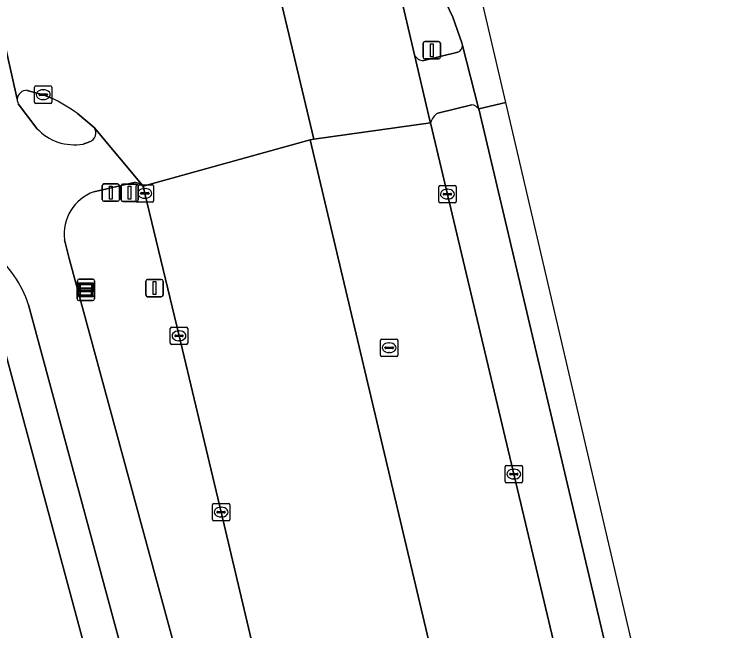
# Model space of a CAD drawing. Extents: x 158455 to 159797, y 387218 to 388672.
# Drawn here: x 159636.86 to 159677.74, y 388205.48 to 388240.92 of the extents above; entities that cross this region are included whole.
import ezdxf

# ---------------------------------------------------------------- set-up
doc = ezdxf.new("R2010")
doc.units = 0
for name, color, linetype in [('IMGEO_Berm_groen', 7, 'Continuous'), ('IMGEO_Drukknoppaal', 7, 'Continuous'), ('IMGEO_Fietspad_gesloten', 7, 'Continuous'), ('IMGEO_Kolk', 7, 'Continuous'), ('IMGEO_Lichtmast', 7, 'Continuous'), ('IMGEO_OVBaan_gesloten', 7, 'Continuous'), ('IMGEO_Rijbaan_regionaal_gesloten', 7, 'Continuous'), ('IMGEO_Rioolput', 7, 'Continuous'), ('IMGEO_Verkeerseiland_gesloten', 7, 'Continuous'), ('IMGEO_Verkeerseiland_groen', 7, 'Continuous'), ('IMGEO_Verkeersregelinstallatiepaal', 7, 'Continuous'), ('IMGEO_Verklikker', 7, 'Continuous'), ('IMGEO_Voetpad_open', 7, 'Continuous')]:
    doc.layers.add(name, color=color, linetype=linetype)

msp = doc.modelspace()

# ---------------------------------------------------------------- linework, layer by layer
at = {"layer": 'IMGEO_Berm_groen'}
for points in [[(159663.186, 388235.707), (159661.231, 388235.24)], [(159675.371, 388185.466), (159671.711, 388201.147), (159663.582, 388235.478)], [(159660.811, 388234.68), (159672.62, 388184.925)], [(159643.755, 388231.251), (159641.446, 388230.712)], [(159651.166, 388202.15), (159648.765, 388212.298), (159646.344, 388222.432), (159644.377, 388230.62), (159644.302, 388230.936)], [(159639.758, 388227.953), (159640.031, 388226.875), (159658.488, 388158.911), (159658.763, 388157.822)], [(159634.385, 388225.24), (159634.356, 388224.809), (159631.488, 388219.772), (159638.058, 388197.062), (159638.98, 388193.787), (159636.003, 388192.949), (159640.81, 388175.591), (159644.957, 388176.749), (159645.378, 388175.243), (159645.494, 388174.828), (159647.811, 388179.043), (159643.213, 388196.057), (159641.777, 388195.686), (159641.04, 388198.532), (159642.447, 388198.888), (159635.636, 388224.071)]]:
    msp.add_lwpolyline(points, dxfattribs=at)
for centre, radius, start, end in [((159663.133, 388235.158), 0.552, 35.4797, 84.4402), ((159661.845, 388234.342), 1.088, 124.3649, 161.8953), ((159643.768, 388230.642), 0.609, 28.8711, 91.2564), ((159642.309, 388228.288), 2.573, 109.6044, 187.4777)]:
    msp.add_arc(centre, radius, start, end, dxfattribs=at)
at = {"layer": 'IMGEO_Drukknoppaal'}
for p, q in [((159641.923, 388230.269), (159641.923, 388231.069)), ((159641.923, 388231.069), (159641.923, 388230.269)), ((159642.023, 388231.169), (159642.813, 388231.169)), ((159642.813, 388231.169), (159642.023, 388231.169)), ((159642.913, 388231.069), (159642.913, 388230.269)), ((159642.913, 388230.269), (159642.913, 388231.069)), ((159642.813, 388230.169), (159642.023, 388230.169)), ((159642.023, 388230.169), (159642.813, 388230.169))]:
    msp.add_line(p, q, dxfattribs=at)
msp.add_lwpolyline([(159642.343, 388231.044), (159642.493, 388231.044), (159642.493, 388230.294), (159642.343, 388230.294), (159642.343, 388231.044)], dxfattribs=at)
for centre, start, end in [((159642.023, 388231.069), 90, 180), ((159642.023, 388231.069), 90, 180), ((159642.813, 388231.069), 0, 90), ((159642.813, 388231.069), 360, 90), ((159642.023, 388230.269), 180, 270), ((159642.023, 388230.269), 180, 270), ((159642.813, 388230.269), 270, 0), ((159642.813, 388230.269), 270, 0)]:
    msp.add_arc(centre, 0.1, start, end, dxfattribs=at)
at = {"layer": 'IMGEO_Fietspad_gesloten'}
for points in [[(159637.042, 388236.032), (159635.221, 388244.107), (159634.975, 388245.136), (159632.015, 388244.486), (159632.367, 388242.992), (159633.742, 388236.817), (159635.02, 388231.356), (159631.243, 388231.572), (159613.981, 388232.644), (159614.225, 388229.6), (159632.332, 388228.497)], [(159663.582, 388235.478), (159663.573, 388235.514), (159662.658, 388239.122)], [(159659.898, 388238.585), (159660.779, 388234.813), (159660.811, 388234.68)], [(159662.383, 388238.729), (159660.42, 388238.26)], [(159638.163, 388234.359), (159637.089, 388235.774)], [(159661.231, 388235.24), (159663.186, 388235.707)], [(159644.302, 388230.936), (159644.278, 388231.031), (159641.455, 388234.408)], [(159641.201, 388233.58), (159640.83, 388233.456)], [(159641.446, 388230.712), (159643.755, 388231.251)], [(159658.763, 388157.822), (159658.488, 388158.911), (159640.031, 388226.875), (159639.758, 388227.953)], [(159637.683, 388224.215), (159644.254, 388199.877), (159649.95, 388178.792), (159657.224, 388151.962), (159658.025, 388149.006), (159660.304, 388140.704), (159661.947, 388135.028), (159664.534, 388125.683), (159669.802, 388106.904), (159673.015, 388095.37), (159685.789, 388050.048), (159696.558, 388011.582), (159703.942, 387985.301), (159705.075, 387981.191), (159705.828, 387978.447), (159707.21, 387973.41), (159715.919, 387942.632), (159716.56, 387939.594)]]:
    msp.add_lwpolyline(points, dxfattribs=at)
for centre, radius, start, end in [((159662.187, 388239.159), 0.473, 294.5171, 355.5184), ((159660.398, 388238.806), 0.547, 203.8591, 272.3277), ((159637.593, 388235.999), 0.552, 176.5941, 204.0547), ((159663.133, 388235.158), 0.552, 35.4797, 84.4402), ((159661.845, 388234.342), 1.088, 124.3649, 161.8953), ((159640.324, 388236.352), 2.94, 222.6858, 279.9038), ((159641.015, 388234.09), 0.543, 290.0099, 35.8819), ((159643.768, 388230.642), 0.609, 28.8711, 91.2564), ((159642.309, 388228.288), 2.573, 109.6044, 187.4777), ((159631.835, 388222.39), 6.126, 17.3352, 52.152)]:
    msp.add_arc(centre, radius, start, end, dxfattribs=at)
at = {"layer": 'IMGEO_Kolk'}
for p, q in [((159638.109, 388236.794), (159638.961, 388236.794)), ((159638.034, 388235.868), (159638.034, 388236.72)), ((159638.522, 388236.574), (159638.547, 388236.574)), ((159639.035, 388236.72), (159639.035, 388235.868)), ((159638.293, 388236.288), (159638.293, 388236.3)), ((159638.731, 388236.251), (159638.333, 388236.251)), ((159638.336, 388236.337), (159638.734, 388236.337)), ((159638.545, 388236.014), (159638.52, 388236.014)), ((159638.777, 388236.3), (159638.777, 388236.288)), ((159638.961, 388235.794), (159638.109, 388235.794)), ((159643.951, 388231.12), (159644.803, 388231.12)), ((159661.358, 388231.078), (159662.21, 388231.078)), ((159643.876, 388230.194), (159643.876, 388231.046)), ((159644.178, 388230.663), (159644.576, 388230.663)), ((159644.364, 388230.9), (159644.389, 388230.9)), ((159644.877, 388231.046), (159644.877, 388230.194)), ((159661.283, 388230.152), (159661.283, 388231.004)), ((159661.771, 388230.858), (159661.796, 388230.858)), ((159662.284, 388231.004), (159662.284, 388230.152)), ((159644.135, 388230.614), (159644.135, 388230.626)), ((159644.573, 388230.577), (159644.175, 388230.577)), ((159644.387, 388230.34), (159644.362, 388230.34)), ((159644.619, 388230.626), (159644.619, 388230.614)), ((159661.542, 388230.572), (159661.542, 388230.584)), ((159661.98, 388230.535), (159661.582, 388230.535)), ((159661.585, 388230.621), (159661.983, 388230.621)), ((159661.794, 388230.298), (159661.769, 388230.298)), ((159662.026, 388230.584), (159662.026, 388230.572)), ((159644.803, 388230.12), (159643.951, 388230.12)), ((159662.21, 388230.078), (159661.358, 388230.078)), ((159645.918, 388222.932), (159646.77, 388222.932)), ((159645.843, 388222.006), (159645.843, 388222.858)), ((159646.145, 388222.475), (159646.543, 388222.475)), ((159646.331, 388222.712), (159646.356, 388222.712)), ((159646.844, 388222.858), (159646.844, 388222.006)), ((159646.102, 388222.426), (159646.102, 388222.438)), ((159646.54, 388222.389), (159646.142, 388222.389)), ((159646.354, 388222.152), (159646.329, 388222.152)), ((159646.586, 388222.438), (159646.586, 388222.426)), ((159646.77, 388221.932), (159645.918, 388221.932)), ((159665.103, 388214.057), (159665.103, 388214.909)), ((159665.178, 388214.983), (159666.03, 388214.983)), ((159665.591, 388214.763), (159665.616, 388214.763)), ((159666.104, 388214.909), (159666.104, 388214.057)), ((159665.362, 388214.477), (159665.362, 388214.489)), ((159665.8, 388214.44), (159665.402, 388214.44)), ((159665.405, 388214.526), (159665.803, 388214.526)), ((159665.846, 388214.489), (159665.846, 388214.477)), ((159666.03, 388213.983), (159665.178, 388213.983)), ((159665.614, 388214.203), (159665.589, 388214.203)), ((159648.264, 388211.872), (159648.264, 388212.724)), ((159648.339, 388212.798), (159649.191, 388212.798)), ((159649.265, 388212.724), (159649.265, 388211.872)), ((159648.523, 388212.292), (159648.523, 388212.304)), ((159648.566, 388212.341), (159648.964, 388212.341)), ((159648.752, 388212.578), (159648.777, 388212.578)), ((159649.007, 388212.304), (159649.007, 388212.292)), ((159648.961, 388212.255), (159648.563, 388212.255)), ((159648.775, 388212.018), (159648.75, 388212.018)), ((159649.191, 388211.798), (159648.339, 388211.798))]:
    msp.add_line(p, q, dxfattribs=at)
for points in [[(159638.109, 388236.794), (159638.961, 388236.794)], [(159638.034, 388235.868), (159638.034, 388236.72)], [(159639.035, 388236.72), (159639.035, 388235.868)], [(159638.961, 388235.794), (159638.109, 388235.794)], [(159643.951, 388231.12), (159644.803, 388231.12)], [(159661.358, 388231.078), (159662.21, 388231.078)], [(159643.876, 388230.194), (159643.876, 388231.046)], [(159644.877, 388231.046), (159644.877, 388230.194)], [(159661.283, 388230.152), (159661.283, 388231.004)], [(159662.284, 388231.004), (159662.284, 388230.152)], [(159644.803, 388230.12), (159643.951, 388230.12)], [(159662.21, 388230.078), (159661.358, 388230.078)], [(159645.918, 388222.932), (159646.77, 388222.932)], [(159645.843, 388222.006), (159645.843, 388222.858)], [(159646.844, 388222.858), (159646.844, 388222.006)], [(159646.77, 388221.932), (159645.918, 388221.932)], [(159665.103, 388214.057), (159665.103, 388214.909)], [(159665.178, 388214.983), (159666.03, 388214.983)], [(159666.104, 388214.909), (159666.104, 388214.057)], [(159666.03, 388213.983), (159665.178, 388213.983)], [(159648.264, 388211.872), (159648.264, 388212.724)], [(159648.339, 388212.798), (159649.191, 388212.798)], [(159649.265, 388212.724), (159649.265, 388211.872)], [(159649.191, 388211.798), (159648.339, 388211.798)]]:
    msp.add_lwpolyline(points, dxfattribs=at)
for centre, radius, start, end in [((159638.111, 388236.718), 0.0765, 91.552, 178.448), ((159638.111, 388236.718), 0.0765, 91.552, 178.448), ((159638.959, 388236.718), 0.0765, 1.552, 88.448), ((159638.959, 388236.718), 0.0765, 1.552, 88.448), ((159638.333, 388236.297), 0.0403, 85.8775, 175.7526), ((159638.33, 388236.287), 0.0366, 178.938, 274.7102), ((159638.734, 388236.294), 0.043, 264.8664, 352.4533), ((159638.738, 388236.299), 0.0386, 1.7309, 96.639), ((159638.111, 388235.87), 0.0765, 181.552, 268.448), ((159638.111, 388235.87), 0.0765, 181.552, 268.448), ((159638.959, 388235.87), 0.0765, 271.552, 358.448), ((159638.959, 388235.87), 0.0765, 271.552, 358.448), ((159643.953, 388231.044), 0.0765, 91.552, 178.448), ((159643.953, 388231.044), 0.0765, 91.552, 178.448), ((159644.801, 388231.044), 0.0765, 1.552, 88.448), ((159644.801, 388231.044), 0.0765, 1.552, 88.448), ((159661.36, 388231.002), 0.0765, 91.552, 178.448), ((159661.36, 388231.002), 0.0765, 91.552, 178.448), ((159662.208, 388231.002), 0.0765, 1.552, 88.448), ((159662.208, 388231.002), 0.0765, 1.552, 88.448), ((159644.175, 388230.623), 0.0403, 85.8775, 175.7526), ((159644.58, 388230.625), 0.0386, 1.7309, 96.639), ((159644.172, 388230.613), 0.0366, 178.938, 274.7102), ((159644.576, 388230.62), 0.043, 264.8664, 352.4533), ((159661.582, 388230.581), 0.0403, 85.8775, 175.7526), ((159661.579, 388230.571), 0.0366, 178.938, 274.7102), ((159661.983, 388230.578), 0.043, 264.8664, 352.4533), ((159661.987, 388230.583), 0.0386, 1.7309, 96.639), ((159643.953, 388230.196), 0.0765, 181.552, 268.448), ((159643.953, 388230.196), 0.0765, 181.552, 268.448), ((159644.801, 388230.196), 0.0765, 271.552, 358.448), ((159644.801, 388230.196), 0.0765, 271.552, 358.448), ((159661.36, 388230.154), 0.0765, 181.552, 268.448), ((159661.36, 388230.154), 0.0765, 181.552, 268.448), ((159662.208, 388230.154), 0.0765, 271.552, 358.448), ((159662.208, 388230.154), 0.0765, 271.552, 358.448), ((159645.92, 388222.856), 0.0765, 91.552, 178.448), ((159645.92, 388222.856), 0.0765, 91.552, 178.448), ((159646.768, 388222.856), 0.0765, 1.552, 88.448), ((159646.768, 388222.856), 0.0765, 1.552, 88.448), ((159646.142, 388222.435), 0.0403, 85.8775, 175.7526), ((159646.547, 388222.437), 0.0386, 1.7309, 96.639), ((159646.139, 388222.425), 0.0366, 178.938, 274.7102), ((159646.543, 388222.432), 0.043, 264.8664, 352.4533), ((159645.92, 388222.008), 0.0765, 181.552, 268.448), ((159645.92, 388222.008), 0.0765, 181.552, 268.448), ((159646.768, 388222.008), 0.0765, 271.552, 358.448), ((159646.768, 388222.008), 0.0765, 271.552, 358.448), ((159665.18, 388214.907), 0.0765, 91.552, 178.448), ((159665.18, 388214.907), 0.0765, 91.552, 178.448), ((159666.028, 388214.907), 0.0765, 1.552, 88.448), ((159666.028, 388214.907), 0.0765, 1.552, 88.448), ((159665.402, 388214.486), 0.0403, 85.8775, 175.7526), ((159665.399, 388214.476), 0.0366, 178.938, 274.7102), ((159665.803, 388214.483), 0.043, 264.8664, 352.4533), ((159665.807, 388214.488), 0.0386, 1.7309, 96.639), ((159665.18, 388214.059), 0.0765, 181.552, 268.448), ((159665.18, 388214.059), 0.0765, 181.552, 268.448), ((159666.028, 388214.059), 0.0765, 271.552, 358.448), ((159666.028, 388214.059), 0.0765, 271.552, 358.448), ((159648.341, 388212.722), 0.0765, 91.552, 178.448), ((159648.341, 388212.722), 0.0765, 91.552, 178.448), ((159649.189, 388212.722), 0.0765, 1.552, 88.448), ((159649.189, 388212.722), 0.0765, 1.552, 88.448), ((159648.563, 388212.301), 0.0403, 85.8775, 175.7526), ((159648.56, 388212.291), 0.0366, 178.938, 274.7102), ((159648.964, 388212.298), 0.043, 264.8664, 352.4533), ((159648.968, 388212.303), 0.0386, 1.7309, 96.639), ((159648.341, 388211.874), 0.0765, 181.552, 268.448), ((159648.341, 388211.874), 0.0765, 181.552, 268.448), ((159649.189, 388211.874), 0.0765, 271.552, 358.448), ((159649.189, 388211.874), 0.0765, 271.552, 358.448)]:
    msp.add_arc(centre, radius, start, end, dxfattribs=at)
for centre, major_axis, ratio, start_param, end_param in [((159638.521, 388236.294), (-0.387, 0.002), 0.722429, 4.712389, 7.853982), ((159638.546, 388236.294), (-0.39, 0.002), 0.717154, 1.570796, 4.712389), ((159644.363, 388230.62), (-0.387, 0.002), 0.722429, 4.712389, 7.853982), ((159644.388, 388230.62), (-0.39, 0.002), 0.717154, 1.570796, 4.712389), ((159661.77, 388230.578), (-0.387, 0.002), 0.722429, 4.712389, 7.853982), ((159661.795, 388230.578), (-0.39, 0.002), 0.717154, 1.570796, 4.712389), ((159646.33, 388222.432), (-0.387, 0.002), 0.722429, 4.712389, 7.853982), ((159646.355, 388222.432), (-0.39, 0.002), 0.717154, 1.570796, 4.712389), ((159665.59, 388214.483), (-0.387, 0.002), 0.722429, 4.712389, 7.853982), ((159665.615, 388214.483), (-0.39, 0.002), 0.717154, 1.570796, 4.712389), ((159648.751, 388212.298), (-0.387, 0.002), 0.722429, 4.712389, 7.853982), ((159648.776, 388212.298), (-0.39, 0.002), 0.717154, 1.570796, 4.712389)]:
    msp.add_ellipse(centre, major_axis=major_axis, ratio=ratio, start_param=start_param, end_param=end_param, dxfattribs=at)
at = {"layer": 'IMGEO_Lichtmast'}
for p, q in [((159644.435, 388224.774), (159644.435, 388225.574)), ((159644.435, 388225.574), (159644.435, 388224.774)), ((159644.535, 388225.674), (159645.325, 388225.674)), ((159645.325, 388225.674), (159644.535, 388225.674)), ((159645.425, 388225.574), (159645.425, 388224.774)), ((159645.425, 388224.774), (159645.425, 388225.574)), ((159645.325, 388224.674), (159644.535, 388224.674)), ((159644.535, 388224.674), (159645.325, 388224.674))]:
    msp.add_line(p, q, dxfattribs=at)
msp.add_lwpolyline([(159644.855, 388225.549), (159645.005, 388225.549), (159645.005, 388224.799), (159644.855, 388224.799), (159644.855, 388225.549)], dxfattribs=at)
for centre, start, end in [((159644.535, 388225.574), 90, 180), ((159644.535, 388225.574), 90, 180), ((159645.325, 388225.574), 0, 90), ((159645.325, 388225.574), 360, 90), ((159644.535, 388224.774), 180, 270), ((159644.535, 388224.774), 180, 270), ((159645.325, 388224.774), 270, 0), ((159645.325, 388224.774), 270, 0)]:
    msp.add_arc(centre, 0.1, start, end, dxfattribs=at)
at = {"layer": 'IMGEO_OVBaan_gesloten'}
for points in [[(159641.796, 388285.666), (159645.458, 388270.229), (159646.222, 388266.858), (159646.859, 388264.124), (159647, 388263.517), (159648.346, 388257.892), (159654.092, 388233.746), (159660.811, 388234.68), (159660.779, 388234.813), (159659.898, 388238.585), (159658.776, 388243.336), (159658.523, 388244.298), (159654.839, 388260.104), (159653.672, 388265.18), (159653.57, 388265.706), (159653.046, 388268.406), (159652.454, 388271.838), (159652.093, 388273.836), (159651.178, 388280.276), (159650.728, 388284.24), (159650.353, 388290.778)], [(159690.119, 388120.637), (159688.857, 388124.634), (159687.741, 388128.619), (159682.221, 388148.181), (159679.748, 388157.011), (159678.541, 388161.269), (159677.648, 388164.454), (159676.943, 388166.981), (159672.62, 388184.925), (159660.811, 388234.68), (159654.092, 388233.746), (159653.894, 388233.707), (159663.102, 388194.838), (159663.281, 388194.878), (159670.924, 388163.173), (159671.964, 388159.447), (159673.161, 388155.216), (159682.09, 388123.488), (159684.279, 388114.564)]]:
    msp.add_lwpolyline(points, dxfattribs=at)
at = {"layer": 'IMGEO_Rijbaan_regionaal_gesloten'}
for points in [[(159661.181, 388242.699), (159662.096, 388240.748), (159662.618, 388239.281), (159662.658, 388239.122), (159663.573, 388235.514), (159663.582, 388235.478), (159665.136, 388235.853), (159661.114, 388253.057), (159658.565, 388263.962)], [(159640.51, 388235.208), (159641.455, 388234.408), (159644.278, 388231.031), (159653.894, 388233.707), (159654.092, 388233.746), (159648.346, 388257.892)], [(159635.221, 388244.107), (159637.042, 388236.032)], [(159637.615, 388236.544), (159638.535, 388236.294), (159638.977, 388236.112)], [(159702.382, 388092.39), (159679.898, 388172.707), (159665.136, 388235.853), (159663.582, 388235.478), (159671.711, 388201.147), (159675.371, 388185.466)], [(159653.894, 388233.707), (159644.278, 388231.031), (159644.302, 388230.936), (159644.377, 388230.62), (159646.344, 388222.432), (159648.765, 388212.298), (159651.166, 388202.15), (159653.572, 388192.025), (159655.888, 388182.314), (159658.255, 388172.57), (159660.603, 388162.867)], [(159670.924, 388163.173), (159663.281, 388194.878), (159663.102, 388194.838), (159653.894, 388233.707)]]:
    msp.add_lwpolyline(points, dxfattribs=at)
for centre, radius, start, end in [((159637.588, 388235.998), 0.547, 87.1402, 176.4241), ((159634.746, 388227.185), 9.879, 54.3044, 64.6404)]:
    msp.add_arc(centre, radius, start, end, dxfattribs=at)
at = {"layer": 'IMGEO_Rioolput'}
for p, q in [((159657.933, 388221.32), (159657.933, 388222.172)), ((159658.008, 388222.246), (159658.86, 388222.246)), ((159658.934, 388222.172), (159658.934, 388221.32)), ((159658.192, 388221.74), (159658.192, 388221.752)), ((159658.63, 388221.703), (159658.232, 388221.703)), ((159658.235, 388221.789), (159658.633, 388221.789)), ((159658.421, 388222.026), (159658.446, 388222.026)), ((159658.676, 388221.752), (159658.676, 388221.74)), ((159658.444, 388221.466), (159658.419, 388221.466)), ((159658.86, 388221.246), (159658.008, 388221.246))]:
    msp.add_line(p, q, dxfattribs=at)
for points in [[(159657.933, 388221.32), (159657.933, 388222.172)], [(159658.008, 388222.246), (159658.86, 388222.246)], [(159658.934, 388222.172), (159658.934, 388221.32)], [(159658.86, 388221.246), (159658.008, 388221.246)]]:
    msp.add_lwpolyline(points, dxfattribs=at)
for centre, radius, start, end in [((159658.01, 388222.17), 0.0765, 91.552, 178.448), ((159658.01, 388222.17), 0.0765, 91.552, 178.448), ((159658.858, 388222.17), 0.0765, 1.552, 88.448), ((159658.858, 388222.17), 0.0765, 1.552, 88.448), ((159658.232, 388221.749), 0.0403, 85.8775, 175.7526), ((159658.229, 388221.739), 0.0366, 178.938, 274.7102), ((159658.633, 388221.746), 0.043, 264.8664, 352.4533), ((159658.637, 388221.751), 0.0386, 1.7309, 96.639), ((159658.01, 388221.322), 0.0765, 181.552, 268.448), ((159658.01, 388221.322), 0.0765, 181.552, 268.448), ((159658.858, 388221.322), 0.0765, 271.552, 358.448), ((159658.858, 388221.322), 0.0765, 271.552, 358.448)]:
    msp.add_arc(centre, radius, start, end, dxfattribs=at)
for centre, major_axis, ratio, start_param, end_param in [((159658.42, 388221.746), (-0.387, 0.002), 0.722429, 4.712389, 7.853982), ((159658.445, 388221.746), (-0.39, 0.002), 0.717154, 1.570796, 4.712389)]:
    msp.add_ellipse(centre, major_axis=major_axis, ratio=ratio, start_param=start_param, end_param=end_param, dxfattribs=at)
at = {"layer": 'IMGEO_Verkeerseiland_gesloten'}
for points in [[(159638.977, 388236.112), (159638.535, 388236.294), (159637.615, 388236.544)], [(159637.089, 388235.774), (159638.163, 388234.359)], [(159641.455, 388234.408), (159640.51, 388235.208)], [(159640.83, 388233.456), (159641.201, 388233.58)]]:
    msp.add_lwpolyline(points, dxfattribs=at)
for centre, radius, start, end in [((159637.588, 388235.998), 0.547, 87.1402, 176.4241), ((159637.593, 388235.999), 0.552, 176.5941, 204.0547), ((159634.746, 388227.185), 9.879, 54.3044, 64.6404), ((159640.324, 388236.352), 2.94, 222.6858, 279.9038), ((159641.015, 388234.09), 0.543, 290.0099, 35.8819)]:
    msp.add_arc(centre, radius, start, end, dxfattribs=at)
at = {"layer": 'IMGEO_Verkeerseiland_groen'}
for points in [[(159658.523, 388244.298), (159658.776, 388243.336), (159659.898, 388238.585)], [(159662.658, 388239.122), (159662.618, 388239.281), (159662.096, 388240.748), (159661.181, 388242.699)], [(159660.42, 388238.26), (159662.383, 388238.729)]]:
    msp.add_lwpolyline(points, dxfattribs=at)
for centre, radius, start, end in [((159662.187, 388239.159), 0.473, 294.5171, 355.5184), ((159660.398, 388238.806), 0.547, 203.8591, 272.3277)]:
    msp.add_arc(centre, radius, start, end, dxfattribs=at)
at = {"layer": 'IMGEO_Verkeersregelinstallatiepaal'}
for p, q in [((159660.388, 388238.449), (159660.388, 388239.249)), ((159660.388, 388239.249), (159660.388, 388238.449)), ((159660.488, 388239.349), (159661.278, 388239.349)), ((159661.278, 388239.349), (159660.488, 388239.349)), ((159661.378, 388239.249), (159661.378, 388238.449)), ((159661.378, 388238.449), (159661.378, 388239.249)), ((159661.278, 388238.349), (159660.488, 388238.349)), ((159660.488, 388238.349), (159661.278, 388238.349)), ((159643.108, 388231.155), (159643.898, 388231.155)), ((159643.898, 388231.155), (159643.108, 388231.155)), ((159643.008, 388230.255), (159643.008, 388231.055)), ((159643.008, 388231.055), (159643.008, 388230.255)), ((159643.998, 388231.055), (159643.998, 388230.255)), ((159643.998, 388230.255), (159643.998, 388231.055)), ((159643.898, 388230.155), (159643.108, 388230.155)), ((159643.108, 388230.155), (159643.898, 388230.155))]:
    msp.add_line(p, q, dxfattribs=at)
for points in [[(159660.808, 388239.224), (159660.958, 388239.224), (159660.958, 388238.474), (159660.808, 388238.474), (159660.808, 388239.224)], [(159643.428, 388231.03), (159643.578, 388231.03), (159643.578, 388230.28), (159643.428, 388230.28), (159643.428, 388231.03)]]:
    msp.add_lwpolyline(points, dxfattribs=at)
for centre, start, end in [((159660.488, 388239.249), 90, 180), ((159660.488, 388239.249), 90, 180), ((159661.278, 388239.249), 0, 90), ((159661.278, 388239.249), 360, 90), ((159660.488, 388238.449), 180, 270), ((159660.488, 388238.449), 180, 270), ((159661.278, 388238.449), 270, 0), ((159661.278, 388238.449), 270, 0), ((159643.108, 388231.055), 90, 180), ((159643.108, 388231.055), 90, 180), ((159643.898, 388231.055), 0, 90), ((159643.898, 388231.055), 360, 90), ((159643.108, 388230.255), 180, 270), ((159643.108, 388230.255), 180, 270), ((159643.898, 388230.255), 270, 0), ((159643.898, 388230.255), 270, 0)]:
    msp.add_arc(centre, 0.1, start, end, dxfattribs=at)
at = {"layer": 'IMGEO_Verklikker'}
for p, q in [((159640.484, 388224.555), (159640.484, 388225.355)), ((159640.484, 388225.355), (159640.484, 388224.555)), ((159640.496, 388224.796), (159640.496, 388225.596)), ((159640.496, 388225.596), (159640.496, 388224.796)), ((159640.584, 388225.455), (159641.374, 388225.455)), ((159641.374, 388225.455), (159640.584, 388225.455)), ((159640.596, 388225.696), (159641.386, 388225.696)), ((159641.386, 388225.696), (159640.596, 388225.696)), ((159641.474, 388225.355), (159641.474, 388224.555)), ((159641.474, 388224.555), (159641.474, 388225.355)), ((159641.486, 388225.596), (159641.486, 388224.796)), ((159641.486, 388224.796), (159641.486, 388225.596)), ((159641.386, 388224.696), (159640.596, 388224.696)), ((159640.596, 388224.696), (159641.386, 388224.696)), ((159641.374, 388224.455), (159640.584, 388224.455)), ((159640.584, 388224.455), (159641.374, 388224.455))]:
    msp.add_line(p, q, dxfattribs=at)
for points in [[(159640.597, 388225.428), (159641.385, 388225.428), (159641.385, 388224.964), (159640.597, 388224.964), (159640.597, 388225.428)], [(159640.662, 388225.363), (159640.662, 388225.029), (159641.32, 388225.029), (159641.32, 388225.363), (159640.662, 388225.363)], [(159640.585, 388225.187), (159641.373, 388225.187), (159641.373, 388224.723), (159640.585, 388224.723), (159640.585, 388225.187)], [(159640.65, 388225.122), (159640.65, 388224.788), (159641.308, 388224.788), (159641.308, 388225.122), (159640.65, 388225.122)]]:
    msp.add_lwpolyline(points, dxfattribs=at)
for centre, start, end in [((159640.584, 388225.355), 90, 180), ((159640.584, 388225.355), 90, 180), ((159640.596, 388225.596), 90, 180), ((159640.596, 388225.596), 90, 180), ((159641.374, 388225.355), 0, 90), ((159641.374, 388225.355), 360, 90), ((159641.386, 388225.596), 0, 90), ((159641.386, 388225.596), 360, 90), ((159640.584, 388224.555), 180, 270), ((159640.584, 388224.555), 180, 270), ((159640.596, 388224.796), 180, 270), ((159640.596, 388224.796), 180, 270), ((159641.374, 388224.555), 270, 0), ((159641.374, 388224.555), 270, 0), ((159641.386, 388224.796), 270, 0), ((159641.386, 388224.796), 270, 0)]:
    msp.add_arc(centre, 0.1, start, end, dxfattribs=at)
at = {"layer": 'IMGEO_Voetpad_open'}
msp.add_lwpolyline([(159635.636, 388224.071), (159642.447, 388198.888), (159641.04, 388198.532), (159641.777, 388195.686), (159643.213, 388196.057), (159647.811, 388179.043), (159645.494, 388174.828), (159645.774, 388173.825), (159646.591, 388170.901), (159647.407, 388167.977), (159648.224, 388165.053), (159649.04, 388162.129), (159649.857, 388159.205), (159650.674, 388156.281), (159651.49, 388153.357), (159652.277, 388150.541), (159654.08, 388151.059), (159647.523, 388174.401), (159649.95, 388178.792), (159644.254, 388199.877), (159637.683, 388224.215)], dxfattribs=at)
msp.add_arc((159631.835, 388222.39), 6.126, 17.3352, 52.152, dxfattribs=at)

doc.saveas('drawing.dxf')
